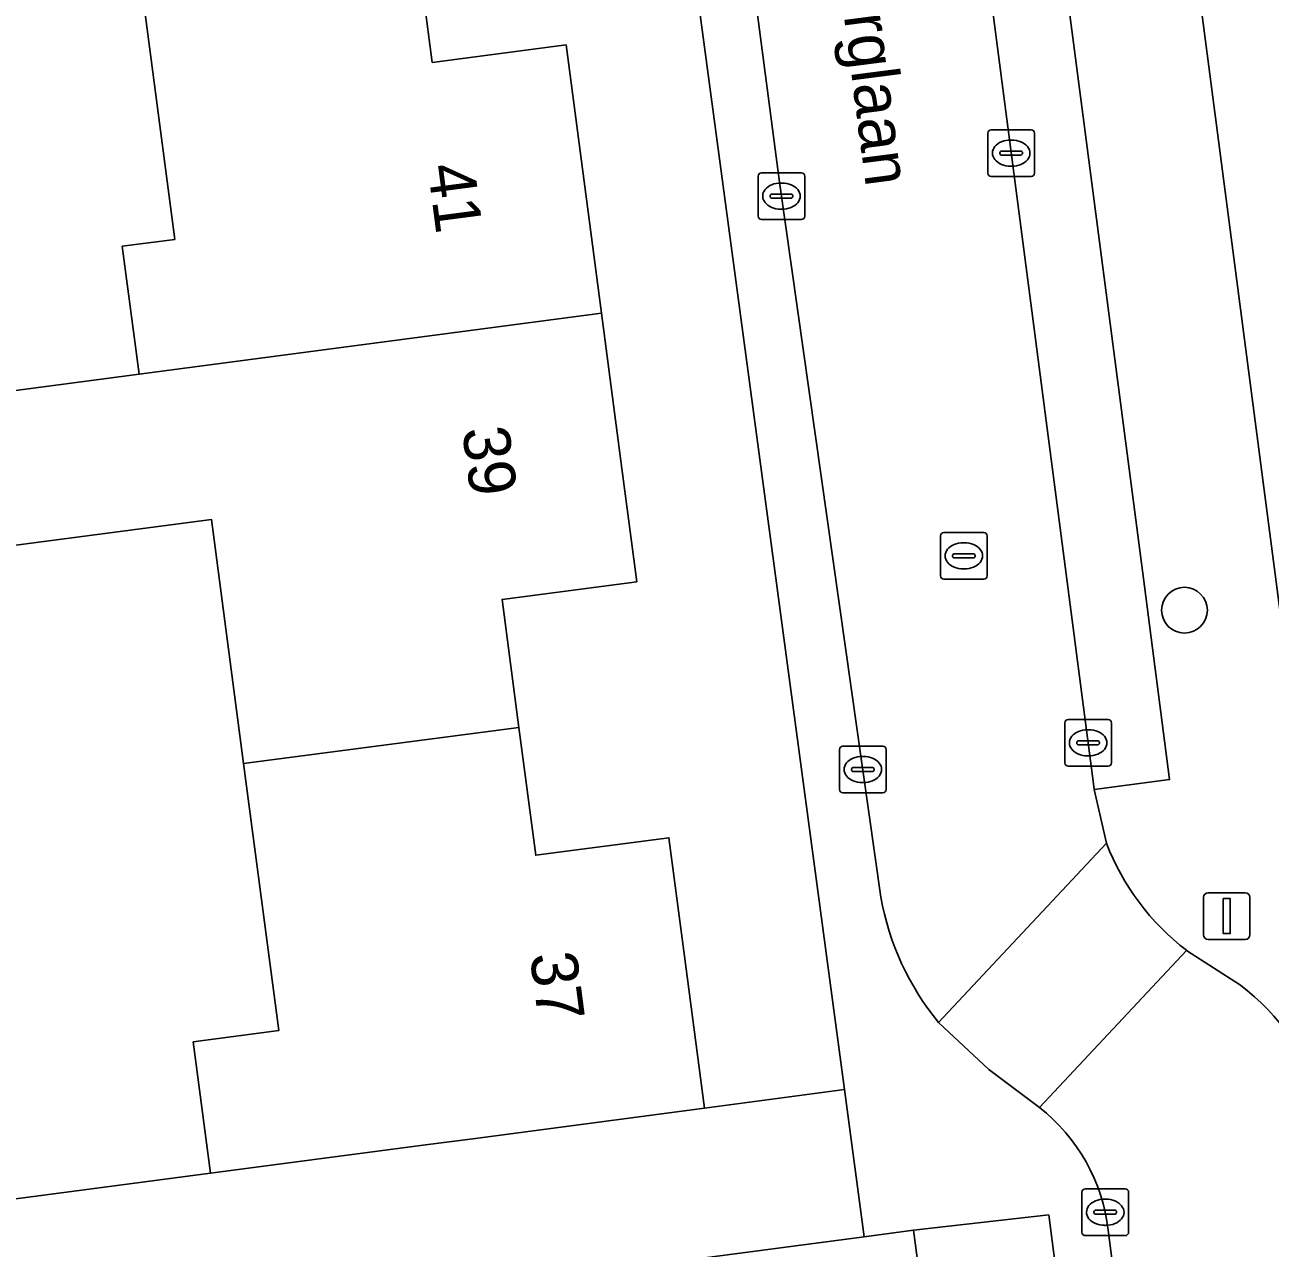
# Model space of a CAD drawing. Extents: x 158472 to 159562, y 388525 to 389606.
# Drawn here: x 159395.91 to 159422.55, y 388953.57 to 388979.74 of the extents above; entities that cross this region are included whole.
import ezdxf

# ---------------------------------------------------------------- set-up
doc = ezdxf.new("R2010")
doc.units = 0
for name, color, linetype in [('IMGEO_Boom', 7, 'Continuous'), ('IMGEO_Erf', 7, 'Continuous'), ('IMGEO_Kolk', 7, 'Continuous'), ('IMGEO_Lichtmast', 7, 'Continuous'), ('IMGEO_Openbare_ruimte_label', 7, 'Continuous'), ('IMGEO_Pand', 7, 'Continuous'), ('IMGEO_Pand_nummerreeks', 7, 'Continuous'), ('IMGEO_Parkeervlak_open', 7, 'Continuous'), ('IMGEO_Rijbaan_lokaal_open', 7, 'Continuous'), ('IMGEO_Rioolput', 7, 'Continuous'), ('IMGEO_Voetpad_open', 7, 'Continuous')]:
    doc.layers.add(name, color=color, linetype=linetype)

msp = doc.modelspace()

# ---------------------------------------------------------------- linework, layer by layer
at = {"layer": 'IMGEO_Boom'}
msp.add_circle((159420.717, 388967.215), 0.489, dxfattribs=at)
at = {"layer": 'IMGEO_Erf'}
for points in [[(159426.074, 389000), (159421.212, 388999.381), (159418.979, 388996.152), (159423.422, 388962.148)], [(159404.263, 388981.68), (159404.625, 388978.933), (159407.487, 388979.31), (159407.801, 388976.927), (159408.243, 388973.568), (159408.68, 388970.249), (159409, 388967.823), (159406.118, 388967.444), (159406.478, 388964.708), (159406.839, 388961.971), (159409.687, 388962.346), (159410.007, 388959.919), (159410.449, 388956.561), (159413.442, 388956.963), (159408.546, 388993.445)], [(159386.994, 388980.394), (159387.909, 388973.997), (159392.491, 388974.601), (159392.894, 388971.544), (159398.352, 388972.264), (159397.992, 388975), (159399.116, 388975.148), (159398.359, 388980.9)], [(159417.813, 388954.276), (159414.92, 388953.949), (159415.368, 388950.546)], [(159422.384, 388918.673), (159417.813, 388954.276)]]:
    msp.add_lwpolyline(points, dxfattribs=at)
msp.add_lwpolyline([(159400.587, 388963.933), (159399.899, 388969.158), (159393.321, 388968.294), (159388.74, 388967.69), (159390.227, 388956.873), (159394.747, 388957.469), (159395.162, 388954.548), (159399.88, 388955.17), (159399.511, 388957.979), (159401.339, 388958.219)], close=True, dxfattribs=at)
at = {"layer": 'IMGEO_Kolk'}
for p, q in [((159416.509, 388976.568), (159416.509, 388977.42)), ((159416.584, 388977.494), (159417.436, 388977.494)), ((159417.51, 388977.42), (159417.51, 388976.568)), ((159416.997, 388977.274), (159417.022, 388977.274)), ((159416.768, 388976.988), (159416.768, 388977)), ((159417.206, 388976.951), (159416.808, 388976.951)), ((159416.811, 388977.037), (159417.209, 388977.037)), ((159417.252, 388977), (159417.252, 388976.988)), ((159411.668, 388976.574), (159412.52, 388976.574)), ((159417.02, 388976.714), (159416.995, 388976.714)), ((159411.593, 388975.648), (159411.593, 388976.5)), ((159412.081, 388976.354), (159412.106, 388976.354)), ((159412.594, 388976.5), (159412.594, 388975.648)), ((159417.436, 388976.494), (159416.584, 388976.494)), ((159411.852, 388976.068), (159411.852, 388976.08)), ((159412.29, 388976.031), (159411.892, 388976.031)), ((159411.895, 388976.117), (159412.293, 388976.117)), ((159412.336, 388976.08), (159412.336, 388976.068)), ((159412.104, 388975.794), (159412.079, 388975.794)), ((159412.52, 388975.574), (159411.668, 388975.574)), ((159418.154, 388963.952), (159418.154, 388964.804)), ((159418.229, 388964.878), (159419.081, 388964.878)), ((159419.155, 388964.804), (159419.155, 388963.952)), ((159418.642, 388964.658), (159418.667, 388964.658)), ((159413.41, 388964.307), (159414.262, 388964.307)), ((159418.413, 388964.372), (159418.413, 388964.384)), ((159418.851, 388964.335), (159418.453, 388964.335)), ((159418.456, 388964.421), (159418.854, 388964.421)), ((159418.897, 388964.384), (159418.897, 388964.372)), ((159413.335, 388963.381), (159413.335, 388964.233)), ((159413.823, 388964.087), (159413.848, 388964.087)), ((159414.336, 388964.233), (159414.336, 388963.381)), ((159418.665, 388964.098), (159418.64, 388964.098)), ((159413.594, 388963.801), (159413.594, 388963.813)), ((159414.032, 388963.764), (159413.634, 388963.764)), ((159413.637, 388963.85), (159414.035, 388963.85)), ((159414.078, 388963.813), (159414.078, 388963.801)), ((159419.081, 388963.878), (159418.229, 388963.878)), ((159413.846, 388963.527), (159413.821, 388963.527)), ((159414.262, 388963.307), (159413.41, 388963.307)), ((159418.521, 388953.908), (159418.521, 388954.76)), ((159418.596, 388954.834), (159419.448, 388954.834)), ((159419.522, 388954.76), (159419.522, 388953.908)), ((159419.009, 388954.614), (159419.034, 388954.614)), ((159418.78, 388954.328), (159418.78, 388954.34)), ((159419.218, 388954.291), (159418.82, 388954.291)), ((159418.823, 388954.377), (159419.221, 388954.377)), ((159419.264, 388954.34), (159419.264, 388954.328)), ((159419.032, 388954.054), (159419.007, 388954.054)), ((159419.448, 388953.834), (159418.596, 388953.834))]:
    msp.add_line(p, q, dxfattribs=at)
for points in [[(159416.509, 388976.568), (159416.509, 388977.42)], [(159416.584, 388977.494), (159417.436, 388977.494)], [(159417.51, 388977.42), (159417.51, 388976.568)], [(159411.668, 388976.574), (159412.52, 388976.574)], [(159411.593, 388975.648), (159411.593, 388976.5)], [(159412.594, 388976.5), (159412.594, 388975.648)], [(159417.436, 388976.494), (159416.584, 388976.494)], [(159412.52, 388975.574), (159411.668, 388975.574)], [(159418.154, 388963.952), (159418.154, 388964.804)], [(159418.229, 388964.878), (159419.081, 388964.878)], [(159419.155, 388964.804), (159419.155, 388963.952)], [(159413.41, 388964.307), (159414.262, 388964.307)], [(159413.335, 388963.381), (159413.335, 388964.233)], [(159414.336, 388964.233), (159414.336, 388963.381)], [(159419.081, 388963.878), (159418.229, 388963.878)], [(159414.262, 388963.307), (159413.41, 388963.307)], [(159418.521, 388953.908), (159418.521, 388954.76)], [(159418.596, 388954.834), (159419.448, 388954.834)], [(159419.522, 388954.76), (159419.522, 388953.908)], [(159419.448, 388953.834), (159418.596, 388953.834)]]:
    msp.add_lwpolyline(points, dxfattribs=at)
for centre, radius, start, end in [((159416.586, 388977.418), 0.0765, 91.552, 178.448), ((159416.586, 388977.418), 0.0765, 91.552, 178.448), ((159417.434, 388977.418), 0.0765, 1.552, 88.448), ((159417.434, 388977.418), 0.0765, 1.552, 88.448), ((159416.808, 388976.997), 0.0403, 85.8775, 175.7526), ((159416.805, 388976.987), 0.0366, 178.938, 274.7102), ((159417.209, 388976.994), 0.043, 264.8664, 352.4533), ((159417.213, 388976.999), 0.0386, 1.7309, 96.639), ((159411.67, 388976.498), 0.0765, 91.552, 178.448), ((159411.67, 388976.498), 0.0765, 91.552, 178.448), ((159412.518, 388976.498), 0.0765, 1.552, 88.448), ((159412.518, 388976.498), 0.0765, 1.552, 88.448), ((159416.586, 388976.57), 0.0765, 181.552, 268.448), ((159416.586, 388976.57), 0.0765, 181.552, 268.448), ((159417.434, 388976.57), 0.0765, 271.552, 358.448), ((159417.434, 388976.57), 0.0765, 271.552, 358.448), ((159411.892, 388976.077), 0.0403, 85.8775, 175.7526), ((159411.889, 388976.067), 0.0366, 178.938, 274.7102), ((159412.293, 388976.074), 0.043, 264.8664, 352.4533), ((159412.297, 388976.079), 0.0386, 1.7309, 96.639), ((159411.67, 388975.65), 0.0765, 181.552, 268.448), ((159411.67, 388975.65), 0.0765, 181.552, 268.448), ((159412.518, 388975.65), 0.0765, 271.552, 358.448), ((159412.518, 388975.65), 0.0765, 271.552, 358.448), ((159418.231, 388964.802), 0.0765, 91.552, 178.448), ((159418.231, 388964.802), 0.0765, 91.552, 178.448), ((159419.079, 388964.802), 0.0765, 1.552, 88.448), ((159419.079, 388964.802), 0.0765, 1.552, 88.448), ((159413.412, 388964.231), 0.0765, 91.552, 178.448), ((159413.412, 388964.231), 0.0765, 91.552, 178.448), ((159414.26, 388964.231), 0.0765, 1.552, 88.448), ((159414.26, 388964.231), 0.0765, 1.552, 88.448), ((159418.453, 388964.381), 0.0403, 85.8775, 175.7526), ((159418.45, 388964.371), 0.0366, 178.938, 274.7102), ((159418.854, 388964.378), 0.043, 264.8664, 352.4533), ((159418.858, 388964.383), 0.0386, 1.7309, 96.639), ((159413.634, 388963.81), 0.0403, 85.8775, 175.7526), ((159413.631, 388963.8), 0.0366, 178.938, 274.7102), ((159414.035, 388963.807), 0.043, 264.8664, 352.4533), ((159414.039, 388963.812), 0.0386, 1.7309, 96.639), ((159418.231, 388963.954), 0.0765, 181.552, 268.448), ((159418.231, 388963.954), 0.0765, 181.552, 268.448), ((159419.079, 388963.954), 0.0765, 271.552, 358.448), ((159419.079, 388963.954), 0.0765, 271.552, 358.448), ((159413.412, 388963.383), 0.0765, 181.552, 268.448), ((159413.412, 388963.383), 0.0765, 181.552, 268.448), ((159414.26, 388963.383), 0.0765, 271.552, 358.448), ((159414.26, 388963.383), 0.0765, 271.552, 358.448), ((159418.598, 388954.758), 0.0765, 91.552, 178.448), ((159418.598, 388954.758), 0.0765, 91.552, 178.448), ((159419.446, 388954.758), 0.0765, 1.552, 88.448), ((159419.446, 388954.758), 0.0765, 1.552, 88.448), ((159418.82, 388954.337), 0.0403, 85.8775, 175.7526), ((159418.817, 388954.327), 0.0366, 178.938, 274.7102), ((159419.221, 388954.334), 0.043, 264.8664, 352.4533), ((159419.225, 388954.339), 0.0386, 1.7309, 96.639), ((159418.598, 388953.91), 0.0765, 181.552, 268.448), ((159418.598, 388953.91), 0.0765, 181.552, 268.448), ((159419.446, 388953.91), 0.0765, 271.552, 358.448), ((159419.446, 388953.91), 0.0765, 271.552, 358.448)]:
    msp.add_arc(centre, radius, start, end, dxfattribs=at)
for centre, major_axis, ratio, start_param, end_param in [((159416.996, 388976.994), (-0.387, 0.002), 0.722429, 4.712389, 7.853982), ((159417.021, 388976.994), (-0.39, 0.002), 0.717154, 1.570796, 4.712389), ((159412.08, 388976.074), (-0.387, 0.002), 0.722429, 4.712389, 7.853982), ((159412.105, 388976.074), (-0.39, 0.002), 0.717154, 1.570796, 4.712389), ((159418.641, 388964.378), (-0.387, 0.002), 0.722429, 4.712389, 7.853982), ((159418.666, 388964.378), (-0.39, 0.002), 0.717154, 1.570796, 4.712389), ((159413.822, 388963.807), (-0.387, 0.002), 0.722429, 4.712389, 7.853982), ((159413.847, 388963.807), (-0.39, 0.002), 0.717154, 1.570796, 4.712389), ((159419.008, 388954.334), (-0.387, 0.002), 0.722429, 4.712389, 7.853982), ((159419.033, 388954.334), (-0.39, 0.002), 0.717154, 1.570796, 4.712389)]:
    msp.add_ellipse(centre, major_axis=major_axis, ratio=ratio, start_param=start_param, end_param=end_param, dxfattribs=at)
at = {"layer": 'IMGEO_Lichtmast'}
for p, q in [((159421.126, 388960.27), (159421.126, 388961.07)), ((159421.126, 388961.07), (159421.126, 388960.27)), ((159421.226, 388961.17), (159422.016, 388961.17)), ((159422.016, 388961.17), (159421.226, 388961.17)), ((159422.116, 388961.07), (159422.116, 388960.27)), ((159422.116, 388960.27), (159422.116, 388961.07)), ((159422.016, 388960.17), (159421.226, 388960.17)), ((159421.226, 388960.17), (159422.016, 388960.17))]:
    msp.add_line(p, q, dxfattribs=at)
msp.add_lwpolyline([(159421.546, 388961.045), (159421.696, 388961.045), (159421.696, 388960.295), (159421.546, 388960.295), (159421.546, 388961.045)], dxfattribs=at)
for centre, start, end in [((159421.226, 388961.07), 90, 180), ((159421.226, 388961.07), 90, 180), ((159422.016, 388961.07), 0, 90), ((159422.016, 388961.07), 360, 90), ((159421.226, 388960.27), 180, 270), ((159421.226, 388960.27), 180, 270), ((159422.016, 388960.27), 270, 0), ((159422.016, 388960.27), 270, 0)]:
    msp.add_arc(centre, 0.1, start, end, dxfattribs=at)
at = {"layer": 'IMGEO_Pand'}
for points in [[(159398.352, 388972.264), (159408.243, 388973.568), (159407.801, 388976.927), (159407.487, 388979.31), (159404.625, 388978.933), (159404.263, 388981.68), (159398.359, 388980.9), (159399.116, 388975.148), (159397.992, 388975)], [(159408.243, 388973.568), (159398.352, 388972.264), (159392.894, 388971.544), (159393.265, 388968.722), (159393.321, 388968.294), (159399.899, 388969.158), (159400.587, 388963.933), (159406.478, 388964.708), (159406.118, 388967.444), (159409, 388967.823), (159408.68, 388970.249)], [(159406.478, 388964.708), (159400.587, 388963.933), (159401.339, 388958.219), (159399.511, 388957.979), (159399.88, 388955.17), (159404.539, 388955.782), (159405.492, 388955.908), (159410.449, 388956.561), (159410.007, 388959.919), (159409.687, 388962.346), (159406.839, 388961.971)], [(159413.166, 388945.013), (159412.812, 388947.701), (159415.693, 388948.081), (159415.368, 388950.546), (159414.92, 388953.949), (159413.865, 388953.81), (159409.963, 388953.296), (159408.976, 388953.166), (159409.339, 388950.405), (159406.463, 388950.026), (159407.222, 388944.259)]]:
    msp.add_lwpolyline(points, close=True, dxfattribs=at)
at = {"layer": 'IMGEO_Parkeervlak_open'}
msp.add_lwpolyline([(159418.782, 388963.379), (159420.399, 388963.59), (159420.003, 388966.625), (159419.859, 388967.732), (159418.101, 388981.212), (159417.947, 388982.389), (159416.964, 388989.926), (159416.816, 388991.06), (159416.43, 388994.022), (159414.818, 388993.811), (159418.771, 388963.502)], close=True, dxfattribs=at)
at = {"layer": 'IMGEO_Rijbaan_lokaal_open'}
for points in [[(159415.456, 388958.395), (159419.045, 388962.229), (159418.782, 388963.379), (159418.771, 388963.502), (159414.818, 388993.811)], [(159409.796, 388993.542), (159412.05, 388976.373), (159414.222, 388961.075)], [(159419.045, 388962.229), (159415.456, 388958.395), (159416.529, 388957.388), (159417.618, 388956.578), (159420.762, 388959.937)], [(159421.914, 388959.195), (159420.762, 388959.937), (159417.618, 388956.578)], [(159419.087, 388953.953), (159423.686, 388918.255)]]:
    msp.add_lwpolyline(points, dxfattribs=at)
for centre, radius, start, end in [((159423.964, 388964.125), 5.271, 201.0766, 232.5992), ((159419.938, 388962.083), 5.804, 189.9998, 219.4474), ((159418.869, 388955.212), 5.014, 16.8743, 52.6032), ((159415.139, 388953.467), 3.978, 7.0181, 51.4463)]:
    msp.add_arc(centre, radius, start, end, dxfattribs=at)
at = {"layer": 'IMGEO_Rioolput'}
for p, q in [((159415.496, 388967.951), (159415.496, 388968.803)), ((159415.571, 388968.877), (159416.423, 388968.877)), ((159416.497, 388968.803), (159416.497, 388967.951)), ((159415.984, 388968.657), (159416.009, 388968.657)), ((159415.755, 388968.371), (159415.755, 388968.383)), ((159416.193, 388968.334), (159415.795, 388968.334)), ((159415.798, 388968.42), (159416.196, 388968.42)), ((159416.239, 388968.383), (159416.239, 388968.371)), ((159416.007, 388968.097), (159415.982, 388968.097)), ((159416.423, 388967.877), (159415.571, 388967.877))]:
    msp.add_line(p, q, dxfattribs=at)
for points in [[(159415.496, 388967.951), (159415.496, 388968.803)], [(159415.571, 388968.877), (159416.423, 388968.877)], [(159416.497, 388968.803), (159416.497, 388967.951)], [(159416.423, 388967.877), (159415.571, 388967.877)]]:
    msp.add_lwpolyline(points, dxfattribs=at)
for centre, radius, start, end in [((159415.573, 388968.801), 0.0765, 91.552, 178.448), ((159415.573, 388968.801), 0.0765, 91.552, 178.448), ((159416.421, 388968.801), 0.0765, 1.552, 88.448), ((159416.421, 388968.801), 0.0765, 1.552, 88.448), ((159415.795, 388968.38), 0.0403, 85.8775, 175.7526), ((159415.792, 388968.37), 0.0366, 178.938, 274.7102), ((159416.196, 388968.377), 0.043, 264.8664, 352.4533), ((159416.2, 388968.382), 0.0386, 1.7309, 96.639), ((159415.573, 388967.953), 0.0765, 181.552, 268.448), ((159415.573, 388967.953), 0.0765, 181.552, 268.448), ((159416.421, 388967.953), 0.0765, 271.552, 358.448), ((159416.421, 388967.953), 0.0765, 271.552, 358.448)]:
    msp.add_arc(centre, radius, start, end, dxfattribs=at)
for centre, major_axis, ratio, start_param, end_param in [((159415.983, 388968.377), (-0.387, 0.002), 0.722429, 4.712389, 7.853982), ((159416.008, 388968.377), (-0.39, 0.002), 0.717154, 1.570796, 4.712389)]:
    msp.add_ellipse(centre, major_axis=major_axis, ratio=ratio, start_param=start_param, end_param=end_param, dxfattribs=at)
at = {"layer": 'IMGEO_Voetpad_open'}
for points in [[(159423.422, 388962.148), (159418.979, 388996.152), (159415.244, 389000), (159411.125, 389004.244), (159410.206, 389004.124), (159409.045, 389002.423), (159410.263, 389001.592)], [(159414.756, 388994.284), (159414.818, 388993.811), (159416.43, 388994.022), (159416.816, 388991.06), (159416.964, 388989.926), (159417.947, 388982.389), (159418.101, 388981.212), (159419.859, 388967.732), (159420.003, 388966.625), (159420.399, 388963.59), (159418.782, 388963.379), (159419.045, 388962.229)], [(159408.546, 388993.445), (159413.442, 388956.963), (159413.865, 388953.81), (159414.92, 388953.949), (159417.813, 388954.276), (159422.384, 388918.673)], [(159414.222, 388961.075), (159412.05, 388976.373), (159409.796, 388993.542)], [(159409.963, 388953.296), (159413.865, 388953.81), (159413.442, 388956.963), (159410.449, 388956.561), (159405.492, 388955.908), (159404.539, 388955.782), (159399.88, 388955.17), (159395.162, 388954.548), (159390.551, 388953.94), (159390.166, 388956.865), (159390.227, 388956.873), (159388.74, 388967.69), (159388.684, 388968.118), (159388.312, 388970.939), (159387.909, 388973.997), (159386.994, 388980.394), (159386.359, 388984.956), (159386.238, 388985.693), (159384.473, 388985.441), (159385.815, 388976.047), (159384.62, 388975.88), (159380.021, 388975.238), (159372.207, 388974.146), (159367.639, 388973.555)], [(159420.762, 388959.937), (159421.914, 388959.195)], [(159417.618, 388956.578), (159416.529, 388957.388), (159415.456, 388958.395)], [(159423.686, 388918.255), (159419.087, 388953.953)]]:
    msp.add_lwpolyline(points, dxfattribs=at)
for centre, radius, start, end in [((159423.964, 388964.125), 5.271, 201.0766, 232.5992), ((159419.938, 388962.083), 5.804, 189.9998, 219.4474), ((159418.869, 388955.212), 5.014, 16.8743, 52.6032), ((159415.139, 388953.467), 3.978, 7.0181, 51.4463)]:
    msp.add_arc(centre, radius, start, end, dxfattribs=at)

# ---------------------------------------------------------------- texts
at = {"layer": 'IMGEO_Openbare_ruimte_label'}
msp.add_text('Cherbourglaan', height=1, rotation=277.3524, dxfattribs=at).set_placement((159412.772, 388985.023))
at = {"layer": 'IMGEO_Pand_nummerreeks'}
for s, rotation, p in [('41', 277.5035, (159404.52, 388976.717)), ('39', 277.5055, (159405.26, 388971.086)), ('37', 277.5038, (159406.708, 388959.844))]:
    msp.add_text(s, height=1, rotation=rotation, dxfattribs=at).set_placement(p)

doc.saveas('drawing.dxf')
